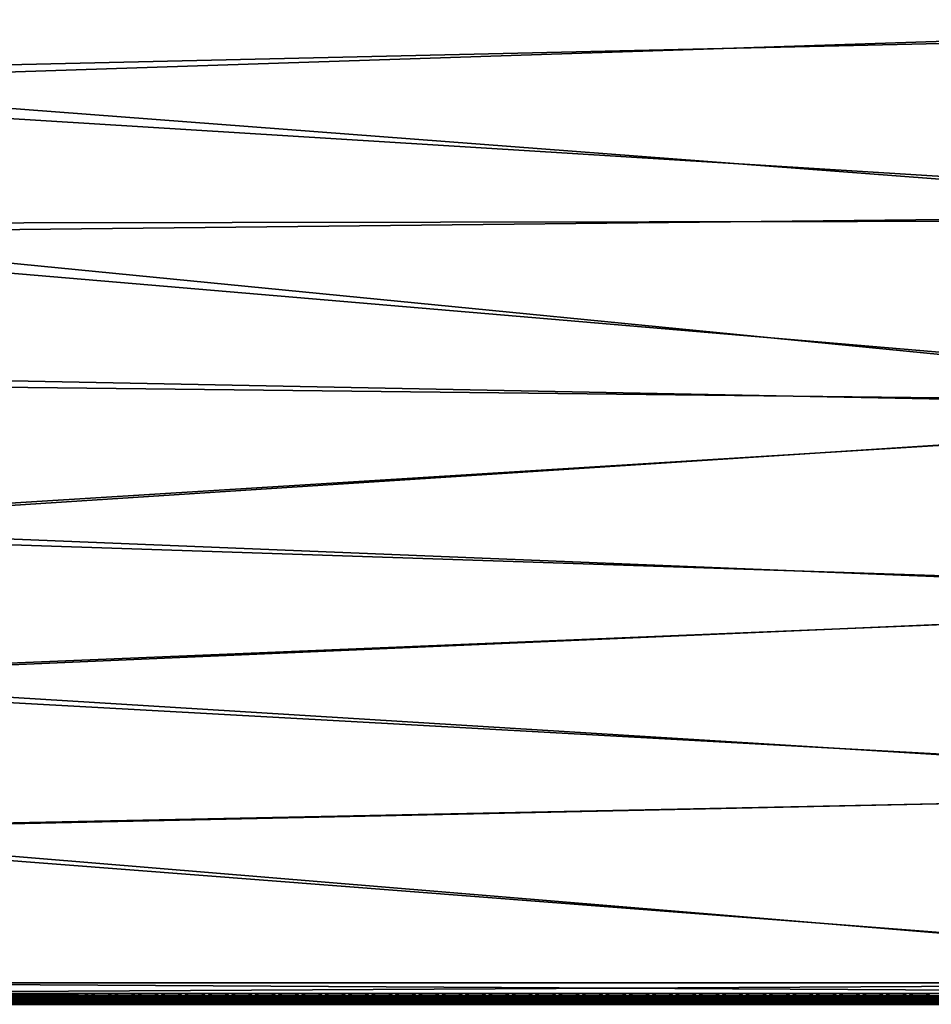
# Model space of a CAD drawing. Header units: inches. Extents: x 0 to 63.6, y -63.6 to 0.
# Tile 407 of 475: x 44.9 to 55.5, y -63.6 to -52.2. Entities that reach past the tile are written whole.
import ezdxf

# ---------------------------------------------------------------- set-up
doc = ezdxf.new("R2010")
doc.units = ezdxf.units.IN
doc.header["$LTSCALE"] = 0.03937
doc.header["$MEASUREMENT"] = 0
for name, color, linetype in [('A-FURN-3-ST', 151, 'Continuous'), ('A-FURN-3-ST-SEAM', 250, 'Continuous'), ('A-FURN-3-STITCH', 15, 'Continuous')]:
    doc.layers.add(name, color=color, linetype=linetype)

msp = doc.modelspace()

# ---------------------------------------------------------------- meshes
at = {"layer": 'A-FURN-3-ST'}
mesh = msp.add_polyface(dxfattribs=at)
corners = [(39.646, -52.844, 18), (61.874, -54.537, 18), (61.511, -52.345, 18), (39.142, -51.138, 18), (61.071, -50.168, 18), (38.564, -49.456, 18), (60.555, -48.008, 18), (37.914, -47.8, 18), (37.193, -46.174, 18), (59.961, -45.868, 18), (36.402, -44.58, 18), (59.292, -43.75, 18), (35.543, -43.023, 18), (58.549, -41.657, 18), (34.617, -41.504, 18), (60.478, -43.831, 5.5), (60.98, -45.568, 5.309), (60.3, -43.414, 5.309), (59.754, -41.743, 5.5), (59.543, -41.285, 5.309), (60.876, -45.598, 5.146), (60.197, -43.448, 5.146), (59.442, -41.323, 5.146), (59.111, -41.447, 5), (59.29, -41.38, 5.038), (59.862, -43.56, 5), (60.043, -43.499, 5.038), (60.537, -45.699, 5), (60.72, -45.644, 5.038), (61.136, -47.86, 5), (61.13, -45.943, 16.9), (60.478, -43.831, 16.9), (59.754, -41.743, 16.9), (60.83, -47.937, 17.963), (60.234, -45.787, 17.963), (59.562, -43.659, 17.963), (58.815, -41.557, 17.963), (61.087, -47.871, 17.853), (60.489, -45.712, 17.853), (60.981, -45.567, 17.185), (60.3, -43.413, 17.185), (60.196, -43.448, 17.45), (60.875, -45.598, 17.45), (60.03, -43.503, 17.678), (60.707, -45.648, 17.678), (59.814, -43.575, 17.853), (59.544, -41.285, 17.185), (59.441, -41.323, 17.45), (59.277, -41.384, 17.678), (59.064, -41.464, 17.853), (62.468, -54.451, 5), (39.066, -52.999, 5), (62.102, -52.239, 5), (38.569, -51.319, 5), (61.658, -50.041, 5), (38, -49.661, 5), (37.36, -48.029, 5), (36.649, -46.427, 5), (35.87, -44.857, 5), (35.023, -43.323, 5), (34.111, -41.826, 5), (33.135, -40.37, 5)]
mesh.append_faces([[corners[k] for k in face] for face in [(0, 1, 2), (0, 2, 3), (3, 2, 4), (3, 4, 5), (5, 4, 6), (5, 6, 7), (7, 6, 8), (8, 6, 9), (8, 9, 10), (10, 9, 11), (10, 11, 12), (12, 11, 13), (12, 13, 14), (15, 16, 17), (15, 17, 18), (18, 17, 19), (16, 20, 21, 17), (17, 21, 22, 19), (23, 24, 25), (25, 24, 26), (25, 26, 27), (27, 26, 28), (27, 28, 29), (20, 28, 26, 21), (21, 26, 24, 22), (30, 15, 31), (31, 15, 18), (31, 18, 32), (4, 33, 6), (6, 33, 34), (6, 34, 9), (9, 34, 35), (9, 35, 11), (11, 35, 36), (11, 36, 13), (37, 38, 34, 33), (39, 31, 40), (39, 40, 41, 42), (42, 41, 43, 44), (44, 43, 45, 38), (38, 45, 35, 34), (31, 32, 40), (40, 32, 46), (40, 46, 47, 41), (41, 47, 48, 43), (43, 48, 49, 45), (45, 49, 36, 35), (50, 51, 52), (52, 51, 53), (52, 53, 54), (54, 53, 55), (54, 55, 56), (54, 56, 29), (29, 56, 57), (29, 57, 27), (27, 57, 58), (27, 58, 25), (25, 58, 59), (25, 59, 60), (25, 60, 23), (23, 60, 61)]])
mesh = msp.add_polyface(dxfattribs=at)
corners = [(41.089, -63.64, 17.75), (62.539, -63.64, 17.75), (41.089, -63.606, 17.875), (62.539, -63.606, 17.875), (41.089, -63.515, 17.967), (62.539, -63.515, 17.967), (41.089, -63.39, 18), (62.539, -63.39, 18), (62.739, -63.566, 17.907), (62.72, -63.627, 17.809), (40.894, -63.592, 17.877), (40.908, -63.628, 17.809), (40.923, -63.64, 17.734), (40.764, -63.64, 17.685), (40.889, -63.566, 17.907), (40.875, -63.445, 17.973), (40.874, -63.39, 17.979), (40.489, -63.39, 5), (63.139, -63.39, 5), (40.489, -63.515, 5.033), (63.139, -63.515, 5.033), (40.489, -63.606, 5.125), (63.139, -63.606, 5.125), (40.489, -63.64, 5.25), (63.139, -63.64, 5.25), (40.755, -61.626, 17.963), (41.04, -61.611, 18), (40.63, -59.863, 17.963), (40.913, -59.837, 18), (62.491, -61.169, 18), (62.364, -58.951, 18), (40.71, -58.07, 18), (62.158, -56.74, 18), (40.431, -56.313, 18), (40.076, -54.57, 18), (61.874, -54.537, 18), (39.646, -52.844, 18), (63.389, -63.64, 16.9), (40.617, -63.64, 17.607), (40.239, -63.64, 16.9), (40.239, -63.64, 5.5), (63.389, -63.64, 5.5), (62.754, -63.389, 17.979), (62.648, -58.931, 17.963), (62.441, -56.709, 17.963), (62.155, -54.496, 17.963), (62.705, -56.68, 17.853), (62.418, -54.458, 17.853), (40.44, -61.638, 5), (63.09, -61.148, 5), (40.316, -59.889, 5), (62.962, -58.909, 5), (40.115, -58.148, 5), (62.754, -56.676, 5), (39.84, -56.417, 5), (39.49, -54.7, 5), (62.468, -54.451, 5), (39.066, -52.999, 5)]
mesh.append_faces([[corners[k] for k in face] for face in [(0, 1, 2), (2, 1, 3), (2, 3, 4), (4, 3, 5), (4, 5, 6), (6, 5, 7), (8, 5, 3), (1, 9, 3), (10, 11, 2), (2, 11, 0), (0, 11, 12), (12, 11, 13), (10, 2, 14), (14, 2, 4), (14, 4, 15), (15, 4, 6), (15, 6, 16), (17, 18, 19), (19, 18, 20), (19, 20, 21), (21, 20, 22), (21, 22, 23), (23, 22, 24), (25, 16, 26), (26, 16, 6), (27, 26, 28), (6, 7, 26), (26, 7, 29), (26, 29, 28), (28, 29, 30), (28, 30, 31), (31, 30, 32), (31, 32, 33), (33, 32, 34), (34, 32, 35), (34, 35, 36), (0, 37, 1), (12, 13, 0), (0, 13, 38), (0, 39, 37), (39, 40, 37), (37, 40, 41), (41, 40, 23), (41, 23, 24), (7, 42, 29), (43, 44, 30), (30, 44, 32), (32, 44, 45), (32, 45, 35), (46, 47, 45, 44), (30, 29, 43), (17, 48, 18), (18, 48, 49), (49, 48, 50), (49, 50, 51), (51, 50, 52), (51, 52, 53), (53, 52, 54), (53, 54, 55), (53, 55, 56), (56, 55, 57)]])
at = {"layer": 'A-FURN-3-ST-SEAM'}
mesh = msp.add_polyface(dxfattribs=at)
corners = [(55.399, -63.583, 17.85), (55.399, -63.601, 17.851), (48.249, -63.601, 17.851), (48.249, -63.583, 17.85), (41.099, -63.601, 17.851), (41.099, -63.583, 17.85), (40.925, -63.601, 17.835), (40.926, -63.583, 17.834), (41.099, -63.639, 17.905), (41.099, -63.638, 17.887), (48.249, -63.638, 17.887), (48.249, -63.639, 17.905), (55.399, -63.638, 17.887), (55.399, -63.639, 17.905), (55.399, -63.617, 17.859), (48.249, -63.617, 17.859), (41.099, -63.617, 17.859), (40.924, -63.617, 17.843), (48.249, -63.547, 17.926), (55.399, -63.54, 17.9), (48.249, -63.54, 17.9), (41.099, -63.547, 17.926), (41.099, -63.54, 17.9), (40.912, -63.547, 17.908), (41.099, -63.558, 17.939), (48.249, -63.558, 17.939), (55.399, -63.558, 17.939), (55.399, -63.547, 17.926), (41.099, -63.574, 17.947), (48.249, -63.574, 17.947), (55.399, -63.574, 17.947), (41.099, -63.634, 17.922), (48.249, -63.634, 17.922), (55.399, -63.634, 17.922), (41.099, -63.552, 17.868), (41.099, -63.543, 17.883), (48.249, -63.543, 17.883), (48.249, -63.552, 17.868), (55.399, -63.543, 17.883), (55.399, -63.552, 17.868), (40.917, -63.54, 17.883), (55.399, -63.609, 17.946), (48.249, -63.609, 17.946), (41.099, -63.609, 17.946), (55.399, -63.624, 17.936), (48.249, -63.624, 17.936), (41.099, -63.624, 17.936), (55.399, -63.566, 17.856), (48.249, -63.566, 17.856), (41.099, -63.566, 17.856), (40.925, -63.566, 17.84), (40.922, -63.552, 17.851)]
mesh.append_faces([[corners[k] for k in face] for face in [(0, 1, 2, 3), (3, 2, 4, 5), (5, 4, 6, 7), (8, 9, 10, 11), (11, 10, 12, 13), (1, 14, 15, 2), (2, 15, 16, 4), (4, 16, 17, 6), (18, 19, 20), (18, 20, 21), (21, 20, 22), (21, 22, 23), (21, 24, 25, 18), (18, 25, 26, 27), (24, 28, 29, 25), (25, 29, 30, 26), (31, 8, 11, 32), (32, 11, 13, 33), (34, 35, 36, 37), (37, 36, 38, 39), (35, 40, 22), (35, 22, 36), (36, 22, 20), (36, 20, 38), (41, 30, 29, 42), (42, 29, 28, 43), (44, 41, 42, 45), (45, 42, 43, 46), (33, 44, 45, 32), (32, 45, 46, 31), (14, 12, 10, 15), (15, 10, 9, 16), (47, 0, 3, 48), (48, 3, 5, 49), (49, 5, 7, 50), (39, 47, 48, 37), (37, 48, 49, 34), (34, 49, 50, 51)]])
mesh = msp.add_polyface(dxfattribs=at)
corners = [(62.733, -63.583, 17.832), (62.733, -63.601, 17.833), (62.55, -63.601, 17.851), (62.55, -63.583, 17.85), (55.399, -63.601, 17.851), (55.399, -63.583, 17.85), (55.399, -63.639, 17.905), (55.399, -63.638, 17.887), (62.55, -63.638, 17.887), (62.55, -63.639, 17.905), (62.74, -63.638, 17.868), (62.744, -63.639, 17.885), (62.735, -63.617, 17.841), (62.55, -63.617, 17.859), (55.399, -63.617, 17.859), (62.55, -63.54, 17.9), (62.55, -63.547, 17.926), (62.735, -63.54, 17.883), (62.748, -63.547, 17.906), (62.743, -63.54, 17.881), (55.399, -63.547, 17.926), (55.399, -63.54, 17.9), (48.249, -63.547, 17.926), (55.399, -63.558, 17.939), (62.55, -63.558, 17.939), (62.75, -63.558, 17.919), (55.399, -63.574, 17.947), (62.55, -63.574, 17.947), (62.752, -63.574, 17.927), (55.399, -63.634, 17.922), (62.55, -63.634, 17.922), (62.747, -63.634, 17.902), (55.399, -63.552, 17.868), (55.399, -63.543, 17.883), (62.55, -63.543, 17.883), (62.55, -63.552, 17.868), (62.739, -63.543, 17.864), (62.737, -63.552, 17.849), (48.249, -63.54, 17.9), (62.917, -63.54, 17.83), (62.752, -63.609, 17.926), (62.55, -63.609, 17.946), (55.399, -63.609, 17.946), (62.75, -63.624, 17.916), (62.55, -63.624, 17.936), (55.399, -63.624, 17.936), (62.734, -63.566, 17.838), (62.55, -63.566, 17.856), (55.399, -63.566, 17.856)]
mesh.append_faces([[corners[k] for k in face] for face in [(0, 1, 2, 3), (3, 2, 4, 5), (6, 7, 8, 9), (9, 8, 10, 11), (1, 12, 13, 2), (2, 13, 14, 4), (15, 16, 17), (17, 16, 18), (17, 18, 19), (16, 15, 20), (20, 15, 21), (20, 21, 22), (20, 23, 24, 16), (16, 24, 25, 18), (23, 26, 27, 24), (24, 27, 28, 25), (29, 6, 9, 30), (30, 9, 11, 31), (32, 33, 34, 35), (35, 34, 36, 37), (33, 38, 21), (33, 21, 34), (34, 21, 15), (34, 15, 17), (34, 17, 36), (36, 17, 19), (36, 19, 39), (40, 28, 27, 41), (41, 27, 26, 42), (43, 40, 41, 44), (44, 41, 42, 45), (31, 43, 44, 30), (30, 44, 45, 29), (12, 10, 8, 13), (13, 8, 7, 14), (46, 0, 3, 47), (47, 3, 5, 48), (37, 46, 47, 35), (35, 47, 48, 32)]])
at = {"layer": 'A-FURN-3-STITCH'}
mesh = msp.add_polymesh((7, 4), dxfattribs=at)
for k, corner in enumerate([(45.13, -63.539, 17.95), (45.13, -63.537, 17.951), (45.13, -63.532, 17.954), (45.13, -63.53, 17.956), (45.091, -63.543, 17.956), (45.091, -63.544, 17.961), (45.091, -63.539, 17.964), (45.091, -63.535, 17.961), (45.052, -63.546, 17.959), (45.052, -63.546, 17.964), (45.052, -63.542, 17.967), (45.052, -63.537, 17.965), (45.013, -63.547, 17.959), (45.013, -63.547, 17.965), (45.013, -63.543, 17.968), (45.013, -63.538, 17.965), (44.974, -63.546, 17.957), (44.974, -63.546, 17.963), (44.974, -63.542, 17.966), (44.974, -63.537, 17.963), (44.935, -63.543, 17.953), (44.935, -63.544, 17.958), (44.935, -63.539, 17.961), (44.935, -63.535, 17.959), (44.897, -63.539, 17.946), (44.897, -63.537, 17.948), (44.897, -63.533, 17.951), (44.897, -63.53, 17.952)]):
    mesh.set_mesh_vertex(divmod(k, 4), corner)
mesh = msp.add_polymesh((7, 4), dxfattribs=at)
for k, corner in enumerate([(45.401, -63.539, 17.95), (45.401, -63.537, 17.951), (45.401, -63.532, 17.954), (45.401, -63.53, 17.956), (45.363, -63.543, 17.956), (45.363, -63.544, 17.961), (45.363, -63.539, 17.964), (45.363, -63.535, 17.961), (45.324, -63.546, 17.959), (45.324, -63.546, 17.964), (45.324, -63.542, 17.967), (45.324, -63.537, 17.965), (45.285, -63.547, 17.959), (45.285, -63.547, 17.965), (45.285, -63.543, 17.968), (45.285, -63.538, 17.965), (45.246, -63.546, 17.957), (45.246, -63.546, 17.963), (45.246, -63.542, 17.966), (45.246, -63.537, 17.963), (45.207, -63.543, 17.953), (45.207, -63.544, 17.958), (45.207, -63.539, 17.961), (45.207, -63.535, 17.959), (45.169, -63.539, 17.946), (45.169, -63.537, 17.948), (45.169, -63.533, 17.951), (45.169, -63.53, 17.952)]):
    mesh.set_mesh_vertex(divmod(k, 4), corner)
mesh = msp.add_polymesh((7, 4), dxfattribs=at)
for k, corner in enumerate([(45.673, -63.539, 17.95), (45.673, -63.537, 17.951), (45.673, -63.532, 17.954), (45.673, -63.53, 17.956), (45.634, -63.543, 17.956), (45.634, -63.544, 17.961), (45.634, -63.539, 17.964), (45.634, -63.535, 17.961), (45.595, -63.546, 17.959), (45.595, -63.546, 17.964), (45.595, -63.542, 17.967), (45.595, -63.537, 17.965), (45.556, -63.547, 17.959), (45.556, -63.547, 17.965), (45.556, -63.543, 17.968), (45.556, -63.538, 17.965), (45.517, -63.546, 17.957), (45.517, -63.546, 17.963), (45.517, -63.542, 17.966), (45.517, -63.537, 17.963), (45.478, -63.543, 17.953), (45.478, -63.544, 17.958), (45.478, -63.539, 17.961), (45.478, -63.535, 17.959), (45.44, -63.539, 17.946), (45.44, -63.537, 17.948), (45.44, -63.533, 17.951), (45.44, -63.53, 17.952)]):
    mesh.set_mesh_vertex(divmod(k, 4), corner)
mesh = msp.add_polymesh((7, 4), dxfattribs=at)
for k, corner in enumerate([(45.944, -63.539, 17.95), (45.944, -63.537, 17.951), (45.944, -63.532, 17.954), (45.944, -63.53, 17.956), (45.906, -63.543, 17.956), (45.906, -63.544, 17.961), (45.906, -63.539, 17.964), (45.906, -63.535, 17.961), (45.867, -63.546, 17.959), (45.867, -63.546, 17.964), (45.867, -63.542, 17.967), (45.867, -63.537, 17.965), (45.828, -63.547, 17.959), (45.828, -63.547, 17.965), (45.828, -63.543, 17.968), (45.828, -63.538, 17.965), (45.789, -63.546, 17.957), (45.789, -63.546, 17.963), (45.789, -63.542, 17.966), (45.789, -63.537, 17.963), (45.75, -63.543, 17.953), (45.75, -63.544, 17.958), (45.75, -63.539, 17.961), (45.75, -63.535, 17.959), (45.712, -63.539, 17.946), (45.712, -63.537, 17.948), (45.712, -63.533, 17.951), (45.712, -63.53, 17.952)]):
    mesh.set_mesh_vertex(divmod(k, 4), corner)
mesh = msp.add_polymesh((7, 4), dxfattribs=at)
for k, corner in enumerate([(46.216, -63.539, 17.95), (46.216, -63.537, 17.951), (46.216, -63.532, 17.954), (46.216, -63.53, 17.956), (46.177, -63.543, 17.956), (46.177, -63.544, 17.961), (46.177, -63.539, 17.964), (46.177, -63.535, 17.961), (46.138, -63.546, 17.959), (46.138, -63.546, 17.964), (46.138, -63.542, 17.967), (46.138, -63.537, 17.965), (46.099, -63.547, 17.959), (46.099, -63.547, 17.965), (46.099, -63.543, 17.968), (46.099, -63.538, 17.965), (46.06, -63.546, 17.957), (46.06, -63.546, 17.963), (46.06, -63.542, 17.966), (46.06, -63.537, 17.963), (46.022, -63.543, 17.953), (46.021, -63.544, 17.958), (46.021, -63.539, 17.961), (46.021, -63.535, 17.959), (45.983, -63.539, 17.946), (45.983, -63.537, 17.948), (45.983, -63.533, 17.951), (45.983, -63.53, 17.952)]):
    mesh.set_mesh_vertex(divmod(k, 4), corner)
mesh = msp.add_polymesh((7, 4), dxfattribs=at)
for k, corner in enumerate([(46.487, -63.539, 17.95), (46.487, -63.537, 17.951), (46.487, -63.532, 17.954), (46.487, -63.53, 17.956), (46.449, -63.543, 17.956), (46.449, -63.544, 17.961), (46.449, -63.539, 17.964), (46.449, -63.535, 17.961), (46.41, -63.546, 17.959), (46.41, -63.546, 17.964), (46.41, -63.542, 17.967), (46.41, -63.537, 17.965), (46.371, -63.547, 17.959), (46.371, -63.547, 17.965), (46.371, -63.543, 17.968), (46.371, -63.538, 17.965), (46.332, -63.546, 17.957), (46.332, -63.546, 17.963), (46.332, -63.542, 17.966), (46.332, -63.537, 17.963), (46.293, -63.543, 17.953), (46.293, -63.544, 17.958), (46.293, -63.539, 17.961), (46.293, -63.535, 17.959), (46.255, -63.539, 17.946), (46.255, -63.537, 17.948), (46.255, -63.533, 17.951), (46.255, -63.53, 17.952)]):
    mesh.set_mesh_vertex(divmod(k, 4), corner)
mesh = msp.add_polymesh((7, 4), dxfattribs=at)
for k, corner in enumerate([(46.759, -63.539, 17.95), (46.759, -63.537, 17.951), (46.759, -63.532, 17.954), (46.759, -63.53, 17.956), (46.72, -63.543, 17.956), (46.72, -63.544, 17.961), (46.72, -63.539, 17.964), (46.72, -63.535, 17.961), (46.681, -63.546, 17.959), (46.681, -63.546, 17.964), (46.681, -63.542, 17.967), (46.681, -63.537, 17.965), (46.642, -63.547, 17.959), (46.642, -63.547, 17.965), (46.642, -63.543, 17.968), (46.642, -63.538, 17.965), (46.603, -63.546, 17.957), (46.603, -63.546, 17.963), (46.603, -63.542, 17.966), (46.603, -63.537, 17.963), (46.565, -63.543, 17.953), (46.564, -63.544, 17.958), (46.564, -63.539, 17.961), (46.564, -63.535, 17.959), (46.526, -63.539, 17.946), (46.526, -63.537, 17.948), (46.526, -63.533, 17.951), (46.526, -63.53, 17.952)]):
    mesh.set_mesh_vertex(divmod(k, 4), corner)
mesh = msp.add_polymesh((7, 4), dxfattribs=at)
for k, corner in enumerate([(47.03, -63.539, 17.95), (47.03, -63.537, 17.951), (47.03, -63.532, 17.954), (47.03, -63.53, 17.956), (46.992, -63.543, 17.956), (46.992, -63.544, 17.961), (46.992, -63.539, 17.964), (46.992, -63.535, 17.961), (46.953, -63.546, 17.959), (46.953, -63.546, 17.964), (46.953, -63.542, 17.967), (46.953, -63.537, 17.965), (46.914, -63.547, 17.959), (46.914, -63.547, 17.965), (46.914, -63.543, 17.968), (46.914, -63.538, 17.965), (46.875, -63.546, 17.957), (46.875, -63.546, 17.963), (46.875, -63.542, 17.966), (46.875, -63.537, 17.963), (46.836, -63.543, 17.953), (46.836, -63.544, 17.958), (46.836, -63.539, 17.961), (46.836, -63.535, 17.959), (46.798, -63.539, 17.946), (46.798, -63.537, 17.948), (46.798, -63.533, 17.951), (46.798, -63.53, 17.952)]):
    mesh.set_mesh_vertex(divmod(k, 4), corner)
mesh = msp.add_polymesh((7, 4), dxfattribs=at)
for k, corner in enumerate([(47.302, -63.539, 17.95), (47.302, -63.537, 17.951), (47.302, -63.532, 17.954), (47.302, -63.53, 17.956), (47.263, -63.543, 17.956), (47.263, -63.544, 17.961), (47.263, -63.539, 17.964), (47.263, -63.535, 17.961), (47.225, -63.546, 17.959), (47.224, -63.546, 17.964), (47.224, -63.542, 17.967), (47.224, -63.537, 17.965), (47.185, -63.547, 17.959), (47.185, -63.547, 17.965), (47.185, -63.543, 17.968), (47.185, -63.538, 17.965), (47.146, -63.546, 17.957), (47.146, -63.546, 17.963), (47.146, -63.542, 17.966), (47.146, -63.537, 17.963), (47.108, -63.543, 17.953), (47.108, -63.544, 17.958), (47.107, -63.539, 17.961), (47.108, -63.535, 17.959), (47.069, -63.539, 17.946), (47.069, -63.537, 17.948), (47.069, -63.533, 17.951), (47.069, -63.53, 17.952)]):
    mesh.set_mesh_vertex(divmod(k, 4), corner)
mesh = msp.add_polymesh((7, 4), dxfattribs=at)
for k, corner in enumerate([(47.573, -63.539, 17.95), (47.573, -63.537, 17.951), (47.573, -63.532, 17.954), (47.573, -63.53, 17.956), (47.535, -63.543, 17.956), (47.535, -63.544, 17.961), (47.535, -63.539, 17.964), (47.535, -63.535, 17.961), (47.496, -63.546, 17.959), (47.496, -63.546, 17.964), (47.496, -63.542, 17.967), (47.496, -63.537, 17.965), (47.457, -63.547, 17.959), (47.457, -63.547, 17.965), (47.457, -63.543, 17.968), (47.457, -63.538, 17.965), (47.418, -63.546, 17.957), (47.418, -63.546, 17.963), (47.418, -63.542, 17.966), (47.418, -63.537, 17.963), (47.379, -63.543, 17.953), (47.379, -63.544, 17.958), (47.379, -63.539, 17.961), (47.379, -63.535, 17.959), (47.341, -63.539, 17.946), (47.341, -63.537, 17.948), (47.341, -63.533, 17.951), (47.341, -63.53, 17.952)]):
    mesh.set_mesh_vertex(divmod(k, 4), corner)
mesh = msp.add_polymesh((7, 4), dxfattribs=at)
for k, corner in enumerate([(47.845, -63.539, 17.95), (47.845, -63.537, 17.951), (47.845, -63.532, 17.954), (47.845, -63.53, 17.956), (47.806, -63.543, 17.956), (47.806, -63.544, 17.961), (47.806, -63.539, 17.964), (47.806, -63.535, 17.961), (47.768, -63.546, 17.959), (47.768, -63.546, 17.964), (47.767, -63.542, 17.967), (47.767, -63.537, 17.965), (47.729, -63.547, 17.959), (47.728, -63.547, 17.965), (47.728, -63.543, 17.968), (47.728, -63.538, 17.965), (47.689, -63.546, 17.957), (47.689, -63.546, 17.963), (47.689, -63.542, 17.966), (47.689, -63.537, 17.963), (47.651, -63.543, 17.953), (47.651, -63.544, 17.958), (47.651, -63.539, 17.961), (47.651, -63.535, 17.959), (47.612, -63.539, 17.946), (47.612, -63.537, 17.948), (47.612, -63.533, 17.951), (47.612, -63.53, 17.952)]):
    mesh.set_mesh_vertex(divmod(k, 4), corner)
mesh = msp.add_polymesh((7, 4), dxfattribs=at)
for k, corner in enumerate([(48.116, -63.539, 17.95), (48.116, -63.537, 17.951), (48.116, -63.532, 17.954), (48.116, -63.53, 17.956), (48.078, -63.543, 17.956), (48.078, -63.544, 17.961), (48.078, -63.539, 17.964), (48.078, -63.535, 17.961), (48.039, -63.546, 17.959), (48.039, -63.546, 17.964), (48.039, -63.542, 17.967), (48.039, -63.537, 17.965), (48, -63.547, 17.959), (48, -63.547, 17.965), (48, -63.543, 17.968), (48, -63.538, 17.965), (47.961, -63.546, 17.957), (47.961, -63.546, 17.963), (47.961, -63.542, 17.966), (47.961, -63.537, 17.963), (47.922, -63.543, 17.953), (47.922, -63.544, 17.958), (47.922, -63.539, 17.961), (47.922, -63.535, 17.959), (47.884, -63.539, 17.946), (47.884, -63.537, 17.948), (47.884, -63.533, 17.951), (47.884, -63.53, 17.952)]):
    mesh.set_mesh_vertex(divmod(k, 4), corner)
mesh = msp.add_polymesh((7, 4), dxfattribs=at)
for k, corner in enumerate([(48.388, -63.539, 17.95), (48.388, -63.537, 17.951), (48.388, -63.532, 17.954), (48.388, -63.53, 17.956), (48.35, -63.543, 17.956), (48.349, -63.544, 17.961), (48.349, -63.539, 17.964), (48.349, -63.535, 17.961), (48.311, -63.546, 17.959), (48.311, -63.546, 17.964), (48.311, -63.542, 17.967), (48.311, -63.537, 17.965), (48.272, -63.547, 17.959), (48.271, -63.547, 17.965), (48.271, -63.543, 17.968), (48.271, -63.538, 17.965), (48.233, -63.546, 17.957), (48.232, -63.546, 17.963), (48.232, -63.542, 17.966), (48.232, -63.537, 17.963), (48.194, -63.543, 17.953), (48.194, -63.544, 17.958), (48.194, -63.539, 17.961), (48.194, -63.535, 17.959), (48.156, -63.539, 17.946), (48.155, -63.537, 17.948), (48.155, -63.533, 17.951), (48.155, -63.53, 17.952)]):
    mesh.set_mesh_vertex(divmod(k, 4), corner)
mesh = msp.add_polymesh((7, 4), dxfattribs=at)
for k, corner in enumerate([(48.66, -63.539, 17.95), (48.659, -63.537, 17.951), (48.659, -63.532, 17.954), (48.659, -63.53, 17.956), (48.621, -63.543, 17.956), (48.621, -63.544, 17.961), (48.621, -63.539, 17.964), (48.621, -63.535, 17.961), (48.582, -63.546, 17.959), (48.582, -63.546, 17.964), (48.582, -63.542, 17.967), (48.582, -63.537, 17.965), (48.543, -63.547, 17.959), (48.543, -63.547, 17.965), (48.543, -63.543, 17.968), (48.543, -63.538, 17.965), (48.504, -63.546, 17.957), (48.504, -63.546, 17.963), (48.504, -63.542, 17.966), (48.504, -63.537, 17.963), (48.465, -63.543, 17.953), (48.465, -63.544, 17.958), (48.465, -63.539, 17.961), (48.465, -63.535, 17.959), (48.427, -63.539, 17.946), (48.427, -63.537, 17.948), (48.427, -63.533, 17.951), (48.427, -63.53, 17.952)]):
    mesh.set_mesh_vertex(divmod(k, 4), corner)
mesh = msp.add_polymesh((7, 4), dxfattribs=at)
for k, corner in enumerate([(48.931, -63.539, 17.95), (48.931, -63.537, 17.951), (48.931, -63.532, 17.954), (48.931, -63.53, 17.956), (48.893, -63.543, 17.956), (48.893, -63.544, 17.961), (48.892, -63.539, 17.964), (48.892, -63.535, 17.961), (48.854, -63.546, 17.959), (48.854, -63.546, 17.964), (48.854, -63.542, 17.967), (48.854, -63.537, 17.965), (48.815, -63.547, 17.959), (48.815, -63.547, 17.965), (48.814, -63.543, 17.968), (48.815, -63.538, 17.965), (48.776, -63.546, 17.957), (48.775, -63.546, 17.963), (48.775, -63.542, 17.966), (48.775, -63.537, 17.963), (48.737, -63.543, 17.953), (48.737, -63.544, 17.958), (48.737, -63.539, 17.961), (48.737, -63.535, 17.959), (48.699, -63.539, 17.946), (48.699, -63.537, 17.948), (48.698, -63.533, 17.951), (48.698, -63.53, 17.952)]):
    mesh.set_mesh_vertex(divmod(k, 4), corner)
mesh = msp.add_polymesh((7, 4), dxfattribs=at)
for k, corner in enumerate([(49.203, -63.539, 17.95), (49.203, -63.537, 17.951), (49.203, -63.532, 17.954), (49.202, -63.53, 17.956), (49.164, -63.543, 17.956), (49.164, -63.544, 17.961), (49.164, -63.539, 17.964), (49.164, -63.535, 17.961), (49.125, -63.546, 17.959), (49.125, -63.546, 17.964), (49.125, -63.542, 17.967), (49.125, -63.537, 17.965), (49.086, -63.547, 17.959), (49.086, -63.547, 17.965), (49.086, -63.543, 17.968), (49.086, -63.538, 17.965), (49.047, -63.546, 17.957), (49.047, -63.546, 17.963), (49.047, -63.542, 17.966), (49.047, -63.537, 17.963), (49.008, -63.543, 17.953), (49.008, -63.544, 17.958), (49.008, -63.539, 17.961), (49.008, -63.535, 17.959), (48.97, -63.539, 17.946), (48.97, -63.537, 17.948), (48.97, -63.533, 17.951), (48.97, -63.53, 17.952)]):
    mesh.set_mesh_vertex(divmod(k, 4), corner)
mesh = msp.add_polymesh((7, 4), dxfattribs=at)
for k, corner in enumerate([(49.474, -63.539, 17.95), (49.474, -63.537, 17.951), (49.474, -63.532, 17.954), (49.474, -63.53, 17.956), (49.436, -63.543, 17.956), (49.436, -63.544, 17.961), (49.436, -63.539, 17.964), (49.436, -63.535, 17.961), (49.397, -63.546, 17.959), (49.397, -63.546, 17.964), (49.397, -63.542, 17.967), (49.397, -63.537, 17.965), (49.358, -63.547, 17.959), (49.358, -63.547, 17.965), (49.358, -63.543, 17.968), (49.358, -63.538, 17.965), (49.319, -63.546, 17.957), (49.319, -63.546, 17.963), (49.318, -63.542, 17.966), (49.319, -63.537, 17.963), (49.28, -63.543, 17.953), (49.28, -63.544, 17.958), (49.28, -63.539, 17.961), (49.28, -63.535, 17.959), (49.242, -63.539, 17.946), (49.242, -63.537, 17.948), (49.242, -63.533, 17.951), (49.242, -63.53, 17.952)]):
    mesh.set_mesh_vertex(divmod(k, 4), corner)
mesh = msp.add_polymesh((7, 4), dxfattribs=at)
for k, corner in enumerate([(49.746, -63.539, 17.95), (49.746, -63.537, 17.951), (49.746, -63.532, 17.954), (49.746, -63.53, 17.956), (49.707, -63.543, 17.956), (49.707, -63.544, 17.961), (49.707, -63.539, 17.964), (49.707, -63.535, 17.961), (49.668, -63.546, 17.959), (49.668, -63.546, 17.964), (49.668, -63.542, 17.967), (49.668, -63.537, 17.965), (49.629, -63.547, 17.959), (49.629, -63.547, 17.965), (49.629, -63.543, 17.968), (49.629, -63.538, 17.965), (49.59, -63.546, 17.957), (49.59, -63.546, 17.963), (49.59, -63.542, 17.966), (49.59, -63.537, 17.963), (49.551, -63.543, 17.953), (49.551, -63.544, 17.958), (49.551, -63.539, 17.961), (49.551, -63.535, 17.959), (49.513, -63.539, 17.946), (49.513, -63.537, 17.948), (49.513, -63.533, 17.951), (49.513, -63.53, 17.952)]):
    mesh.set_mesh_vertex(divmod(k, 4), corner)
mesh = msp.add_polymesh((7, 4), dxfattribs=at)
for k, corner in enumerate([(50.017, -63.539, 17.95), (50.017, -63.537, 17.951), (50.017, -63.532, 17.954), (50.017, -63.53, 17.956), (49.979, -63.543, 17.956), (49.979, -63.544, 17.961), (49.979, -63.539, 17.964), (49.979, -63.535, 17.961), (49.94, -63.546, 17.959), (49.94, -63.546, 17.964), (49.94, -63.542, 17.967), (49.94, -63.537, 17.965), (49.901, -63.547, 17.959), (49.901, -63.547, 17.965), (49.901, -63.543, 17.968), (49.901, -63.538, 17.965), (49.862, -63.546, 17.957), (49.862, -63.546, 17.963), (49.862, -63.542, 17.966), (49.862, -63.537, 17.963), (49.823, -63.543, 17.953), (49.823, -63.544, 17.958), (49.823, -63.539, 17.961), (49.823, -63.535, 17.959), (49.785, -63.539, 17.946), (49.785, -63.537, 17.948), (49.785, -63.533, 17.951), (49.785, -63.53, 17.952)]):
    mesh.set_mesh_vertex(divmod(k, 4), corner)
mesh = msp.add_polymesh((7, 4), dxfattribs=at)
for k, corner in enumerate([(50.289, -63.539, 17.95), (50.289, -63.537, 17.951), (50.289, -63.532, 17.954), (50.289, -63.53, 17.956), (50.25, -63.543, 17.956), (50.25, -63.544, 17.961), (50.25, -63.539, 17.964), (50.25, -63.535, 17.961), (50.211, -63.546, 17.959), (50.211, -63.546, 17.964), (50.211, -63.542, 17.967), (50.211, -63.537, 17.965), (50.172, -63.547, 17.959), (50.172, -63.547, 17.965), (50.172, -63.543, 17.968), (50.172, -63.538, 17.965), (50.133, -63.546, 17.957), (50.133, -63.546, 17.963), (50.133, -63.542, 17.966), (50.133, -63.537, 17.963), (50.094, -63.543, 17.953), (50.094, -63.544, 17.958), (50.094, -63.539, 17.961), (50.094, -63.535, 17.959), (50.056, -63.539, 17.946), (50.056, -63.537, 17.948), (50.056, -63.533, 17.951), (50.056, -63.53, 17.952)]):
    mesh.set_mesh_vertex(divmod(k, 4), corner)
mesh = msp.add_polymesh((7, 4), dxfattribs=at)
for k, corner in enumerate([(50.56, -63.539, 17.95), (50.56, -63.537, 17.951), (50.56, -63.532, 17.954), (50.56, -63.53, 17.956), (50.522, -63.543, 17.956), (50.522, -63.544, 17.961), (50.522, -63.539, 17.964), (50.522, -63.535, 17.961), (50.483, -63.546, 17.959), (50.483, -63.546, 17.964), (50.483, -63.542, 17.967), (50.483, -63.537, 17.965), (50.444, -63.547, 17.959), (50.444, -63.547, 17.965), (50.444, -63.543, 17.968), (50.444, -63.538, 17.965), (50.405, -63.546, 17.957), (50.405, -63.546, 17.963), (50.405, -63.542, 17.966), (50.405, -63.537, 17.963), (50.366, -63.543, 17.953), (50.366, -63.544, 17.958), (50.366, -63.539, 17.961), (50.366, -63.535, 17.959), (50.328, -63.539, 17.946), (50.328, -63.537, 17.948), (50.328, -63.533, 17.951), (50.328, -63.53, 17.952)]):
    mesh.set_mesh_vertex(divmod(k, 4), corner)
mesh = msp.add_polymesh((7, 4), dxfattribs=at)
for k, corner in enumerate([(50.832, -63.539, 17.95), (50.832, -63.537, 17.951), (50.832, -63.532, 17.954), (50.832, -63.53, 17.956), (50.793, -63.543, 17.956), (50.793, -63.544, 17.961), (50.793, -63.539, 17.964), (50.793, -63.535, 17.961), (50.754, -63.546, 17.959), (50.754, -63.546, 17.964), (50.754, -63.542, 17.967), (50.754, -63.537, 17.965), (50.715, -63.547, 17.959), (50.715, -63.547, 17.965), (50.715, -63.543, 17.968), (50.715, -63.538, 17.965), (50.676, -63.546, 17.957), (50.676, -63.546, 17.963), (50.676, -63.542, 17.966), (50.676, -63.537, 17.963), (50.638, -63.543, 17.953), (50.637, -63.544, 17.958), (50.637, -63.539, 17.961), (50.637, -63.535, 17.959), (50.599, -63.539, 17.946), (50.599, -63.537, 17.948), (50.599, -63.533, 17.951), (50.599, -63.53, 17.952)]):
    mesh.set_mesh_vertex(divmod(k, 4), corner)
mesh = msp.add_polymesh((7, 4), dxfattribs=at)
for k, corner in enumerate([(51.103, -63.539, 17.95), (51.103, -63.537, 17.951), (51.103, -63.532, 17.954), (51.103, -63.53, 17.956), (51.065, -63.543, 17.956), (51.065, -63.544, 17.961), (51.065, -63.539, 17.964), (51.065, -63.535, 17.961), (51.026, -63.546, 17.959), (51.026, -63.546, 17.964), (51.026, -63.542, 17.967), (51.026, -63.537, 17.965), (50.987, -63.547, 17.959), (50.987, -63.547, 17.965), (50.987, -63.543, 17.968), (50.987, -63.538, 17.965), (50.948, -63.546, 17.957), (50.948, -63.546, 17.963), (50.948, -63.542, 17.966), (50.948, -63.537, 17.963), (50.909, -63.543, 17.953), (50.909, -63.544, 17.958), (50.909, -63.539, 17.961), (50.909, -63.535, 17.959), (50.871, -63.539, 17.946), (50.871, -63.537, 17.948), (50.871, -63.533, 17.951), (50.871, -63.53, 17.952)]):
    mesh.set_mesh_vertex(divmod(k, 4), corner)
mesh = msp.add_polymesh((7, 4), dxfattribs=at)
for k, corner in enumerate([(51.375, -63.539, 17.95), (51.375, -63.537, 17.951), (51.375, -63.532, 17.954), (51.375, -63.53, 17.956), (51.336, -63.543, 17.956), (51.336, -63.544, 17.961), (51.336, -63.539, 17.964), (51.336, -63.535, 17.961), (51.297, -63.546, 17.959), (51.297, -63.546, 17.964), (51.297, -63.542, 17.967), (51.297, -63.537, 17.965), (51.258, -63.547, 17.959), (51.258, -63.547, 17.965), (51.258, -63.543, 17.968), (51.258, -63.538, 17.965), (51.219, -63.546, 17.957), (51.219, -63.546, 17.963), (51.219, -63.542, 17.966), (51.219, -63.537, 17.963), (51.181, -63.543, 17.953), (51.18, -63.544, 17.958), (51.18, -63.539, 17.961), (51.18, -63.535, 17.959), (51.142, -63.539, 17.946), (51.142, -63.537, 17.948), (51.142, -63.533, 17.951), (51.142, -63.53, 17.952)]):
    mesh.set_mesh_vertex(divmod(k, 4), corner)
mesh = msp.add_polymesh((7, 4), dxfattribs=at)
for k, corner in enumerate([(51.646, -63.539, 17.95), (51.646, -63.537, 17.951), (51.646, -63.532, 17.954), (51.646, -63.53, 17.956), (51.608, -63.543, 17.956), (51.608, -63.544, 17.961), (51.608, -63.539, 17.964), (51.608, -63.535, 17.961), (51.569, -63.546, 17.959), (51.569, -63.546, 17.964), (51.569, -63.542, 17.967), (51.569, -63.537, 17.965), (51.53, -63.547, 17.959), (51.53, -63.547, 17.965), (51.53, -63.543, 17.968), (51.53, -63.538, 17.965), (51.491, -63.546, 17.957), (51.491, -63.546, 17.963), (51.491, -63.542, 17.966), (51.491, -63.537, 17.963), (51.452, -63.543, 17.953), (51.452, -63.544, 17.958), (51.452, -63.539, 17.961), (51.452, -63.535, 17.959), (51.414, -63.539, 17.946), (51.414, -63.537, 17.948), (51.414, -63.533, 17.951), (51.414, -63.53, 17.952)]):
    mesh.set_mesh_vertex(divmod(k, 4), corner)
mesh = msp.add_polymesh((7, 4), dxfattribs=at)
for k, corner in enumerate([(51.918, -63.539, 17.95), (51.918, -63.537, 17.951), (51.918, -63.532, 17.954), (51.918, -63.53, 17.956), (51.879, -63.543, 17.956), (51.879, -63.544, 17.961), (51.879, -63.539, 17.964), (51.879, -63.535, 17.961), (51.841, -63.546, 17.959), (51.84, -63.546, 17.964), (51.84, -63.542, 17.967), (51.84, -63.537, 17.965), (51.801, -63.547, 17.959), (51.801, -63.547, 17.965), (51.801, -63.543, 17.968), (51.801, -63.538, 17.965), (51.762, -63.546, 17.957), (51.762, -63.546, 17.963), (51.762, -63.542, 17.966), (51.762, -63.537, 17.963), (51.724, -63.543, 17.953), (51.724, -63.544, 17.958), (51.724, -63.539, 17.961), (51.724, -63.535, 17.959), (51.685, -63.539, 17.946), (51.685, -63.537, 17.948), (51.685, -63.533, 17.951), (51.685, -63.53, 17.952)]):
    mesh.set_mesh_vertex(divmod(k, 4), corner)
mesh = msp.add_polymesh((7, 4), dxfattribs=at)
for k, corner in enumerate([(52.189, -63.539, 17.95), (52.189, -63.537, 17.951), (52.189, -63.532, 17.954), (52.189, -63.53, 17.956), (52.151, -63.543, 17.956), (52.151, -63.544, 17.961), (52.151, -63.539, 17.964), (52.151, -63.535, 17.961), (52.112, -63.546, 17.959), (52.112, -63.546, 17.964), (52.112, -63.542, 17.967), (52.112, -63.537, 17.965), (52.073, -63.547, 17.959), (52.073, -63.547, 17.965), (52.073, -63.543, 17.968), (52.073, -63.538, 17.965), (52.034, -63.546, 17.957), (52.034, -63.546, 17.963), (52.034, -63.542, 17.966), (52.034, -63.537, 17.963), (51.995, -63.543, 17.953), (51.995, -63.544, 17.958), (51.995, -63.539, 17.961), (51.995, -63.535, 17.959), (51.957, -63.539, 17.946), (51.957, -63.537, 17.948), (51.957, -63.533, 17.951), (51.957, -63.53, 17.952)]):
    mesh.set_mesh_vertex(divmod(k, 4), corner)
mesh = msp.add_polymesh((7, 4), dxfattribs=at)
for k, corner in enumerate([(52.461, -63.539, 17.95), (52.461, -63.537, 17.951), (52.461, -63.532, 17.954), (52.461, -63.53, 17.956), (52.422, -63.543, 17.956), (52.422, -63.544, 17.961), (52.422, -63.539, 17.964), (52.422, -63.535, 17.961), (52.384, -63.546, 17.959), (52.384, -63.546, 17.964), (52.383, -63.542, 17.967), (52.383, -63.537, 17.965), (52.345, -63.547, 17.959), (52.344, -63.547, 17.965), (52.344, -63.543, 17.968), (52.344, -63.538, 17.965), (52.305, -63.546, 17.957), (52.305, -63.546, 17.963), (52.305, -63.542, 17.966), (52.305, -63.537, 17.963), (52.267, -63.543, 17.953), (52.267, -63.544, 17.958), (52.267, -63.539, 17.961), (52.267, -63.535, 17.959), (52.228, -63.539, 17.946), (52.228, -63.537, 17.948), (52.228, -63.533, 17.951), (52.228, -63.53, 17.952)]):
    mesh.set_mesh_vertex(divmod(k, 4), corner)
mesh = msp.add_polymesh((7, 4), dxfattribs=at)
for k, corner in enumerate([(52.732, -63.539, 17.95), (52.732, -63.537, 17.951), (52.732, -63.532, 17.954), (52.732, -63.53, 17.956), (52.694, -63.543, 17.956), (52.694, -63.544, 17.961), (52.694, -63.539, 17.964), (52.694, -63.535, 17.961), (52.655, -63.546, 17.959), (52.655, -63.546, 17.964), (52.655, -63.542, 17.967), (52.655, -63.537, 17.965), (52.616, -63.547, 17.959), (52.616, -63.547, 17.965), (52.616, -63.543, 17.968), (52.616, -63.538, 17.965), (52.577, -63.546, 17.957), (52.577, -63.546, 17.963), (52.577, -63.542, 17.966), (52.577, -63.537, 17.963), (52.538, -63.543, 17.953), (52.538, -63.544, 17.958), (52.538, -63.539, 17.961), (52.538, -63.535, 17.959), (52.5, -63.539, 17.946), (52.5, -63.537, 17.948), (52.5, -63.533, 17.951), (52.5, -63.53, 17.952)]):
    mesh.set_mesh_vertex(divmod(k, 4), corner)
mesh = msp.add_polymesh((7, 4), dxfattribs=at)
for k, corner in enumerate([(53.004, -63.539, 17.95), (53.004, -63.537, 17.951), (53.004, -63.532, 17.954), (53.004, -63.53, 17.956), (52.966, -63.543, 17.956), (52.965, -63.544, 17.961), (52.965, -63.539, 17.964), (52.965, -63.535, 17.961), (52.927, -63.546, 17.959), (52.927, -63.546, 17.964), (52.927, -63.542, 17.967), (52.927, -63.537, 17.965), (52.888, -63.547, 17.959), (52.887, -63.547, 17.965), (52.887, -63.543, 17.968), (52.887, -63.538, 17.965), (52.849, -63.546, 17.957), (52.848, -63.546, 17.963), (52.848, -63.542, 17.966), (52.848, -63.537, 17.963), (52.81, -63.543, 17.953), (52.81, -63.544, 17.958), (52.81, -63.539, 17.961), (52.81, -63.535, 17.959), (52.772, -63.539, 17.946), (52.771, -63.537, 17.948), (52.771, -63.533, 17.951), (52.771, -63.53, 17.952)]):
    mesh.set_mesh_vertex(divmod(k, 4), corner)
mesh = msp.add_polymesh((7, 4), dxfattribs=at)
for k, corner in enumerate([(53.276, -63.539, 17.95), (53.275, -63.537, 17.951), (53.275, -63.532, 17.954), (53.275, -63.53, 17.956), (53.237, -63.543, 17.956), (53.237, -63.544, 17.961), (53.237, -63.539, 17.964), (53.237, -63.535, 17.961), (53.198, -63.546, 17.959), (53.198, -63.546, 17.964), (53.198, -63.542, 17.967), (53.198, -63.537, 17.965), (53.159, -63.547, 17.959), (53.159, -63.547, 17.965), (53.159, -63.543, 17.968), (53.159, -63.538, 17.965), (53.12, -63.546, 17.957), (53.12, -63.546, 17.963), (53.12, -63.542, 17.966), (53.12, -63.537, 17.963), (53.081, -63.543, 17.953), (53.081, -63.544, 17.958), (53.081, -63.539, 17.961), (53.081, -63.535, 17.959), (53.043, -63.539, 17.946), (53.043, -63.537, 17.948), (53.043, -63.533, 17.951), (53.043, -63.53, 17.952)]):
    mesh.set_mesh_vertex(divmod(k, 4), corner)
mesh = msp.add_polymesh((7, 4), dxfattribs=at)
for k, corner in enumerate([(53.547, -63.539, 17.95), (53.547, -63.537, 17.951), (53.547, -63.532, 17.954), (53.547, -63.53, 17.956), (53.509, -63.543, 17.956), (53.509, -63.544, 17.961), (53.508, -63.539, 17.964), (53.509, -63.535, 17.961), (53.47, -63.546, 17.959), (53.47, -63.546, 17.964), (53.47, -63.542, 17.967), (53.47, -63.537, 17.965), (53.431, -63.547, 17.959), (53.431, -63.547, 17.965), (53.43, -63.543, 17.968), (53.431, -63.538, 17.965), (53.392, -63.546, 17.957), (53.391, -63.546, 17.963), (53.391, -63.542, 17.966), (53.391, -63.537, 17.963), (53.353, -63.543, 17.953), (53.353, -63.544, 17.958), (53.353, -63.539, 17.961), (53.353, -63.535, 17.959), (53.315, -63.539, 17.946), (53.315, -63.537, 17.948), (53.315, -63.533, 17.951), (53.314, -63.53, 17.952)]):
    mesh.set_mesh_vertex(divmod(k, 4), corner)
mesh = msp.add_polymesh((7, 4), dxfattribs=at)
for k, corner in enumerate([(53.819, -63.539, 17.95), (53.819, -63.537, 17.951), (53.819, -63.532, 17.954), (53.818, -63.53, 17.956), (53.78, -63.543, 17.956), (53.78, -63.544, 17.961), (53.78, -63.539, 17.964), (53.78, -63.535, 17.961), (53.741, -63.546, 17.959), (53.741, -63.546, 17.964), (53.741, -63.542, 17.967), (53.741, -63.537, 17.965), (53.702, -63.547, 17.959), (53.702, -63.547, 17.965), (53.702, -63.543, 17.968), (53.702, -63.538, 17.965), (53.663, -63.546, 17.957), (53.663, -63.546, 17.963), (53.663, -63.542, 17.966), (53.663, -63.537, 17.963), (53.624, -63.543, 17.953), (53.624, -63.544, 17.958), (53.624, -63.539, 17.961), (53.624, -63.535, 17.959), (53.586, -63.539, 17.946), (53.586, -63.537, 17.948), (53.586, -63.533, 17.951), (53.586, -63.53, 17.952)]):
    mesh.set_mesh_vertex(divmod(k, 4), corner)
mesh = msp.add_polymesh((7, 4), dxfattribs=at)
for k, corner in enumerate([(54.09, -63.539, 17.95), (54.09, -63.537, 17.951), (54.09, -63.532, 17.954), (54.09, -63.53, 17.956), (54.052, -63.543, 17.956), (54.052, -63.544, 17.961), (54.052, -63.539, 17.964), (54.052, -63.535, 17.961), (54.013, -63.546, 17.959), (54.013, -63.546, 17.964), (54.013, -63.542, 17.967), (54.013, -63.537, 17.965), (53.974, -63.547, 17.959), (53.974, -63.547, 17.965), (53.974, -63.543, 17.968), (53.974, -63.538, 17.965), (53.935, -63.546, 17.957), (53.935, -63.546, 17.963), (53.935, -63.542, 17.966), (53.935, -63.537, 17.963), (53.896, -63.543, 17.953), (53.896, -63.544, 17.958), (53.896, -63.539, 17.961), (53.896, -63.535, 17.959), (53.858, -63.539, 17.946), (53.858, -63.537, 17.948), (53.858, -63.533, 17.951), (53.858, -63.53, 17.952)]):
    mesh.set_mesh_vertex(divmod(k, 4), corner)
mesh = msp.add_polymesh((7, 4), dxfattribs=at)
for k, corner in enumerate([(54.362, -63.539, 17.95), (54.362, -63.537, 17.951), (54.362, -63.532, 17.954), (54.362, -63.53, 17.956), (54.323, -63.543, 17.956), (54.323, -63.544, 17.961), (54.323, -63.539, 17.964), (54.323, -63.535, 17.961), (54.284, -63.546, 17.959), (54.284, -63.546, 17.964), (54.284, -63.542, 17.967), (54.284, -63.537, 17.965), (54.245, -63.547, 17.959), (54.245, -63.547, 17.965), (54.245, -63.543, 17.968), (54.245, -63.538, 17.965), (54.206, -63.546, 17.957), (54.206, -63.546, 17.963), (54.206, -63.542, 17.966), (54.206, -63.537, 17.963), (54.167, -63.543, 17.953), (54.167, -63.544, 17.958), (54.167, -63.539, 17.961), (54.167, -63.535, 17.959), (54.129, -63.539, 17.946), (54.129, -63.537, 17.948), (54.129, -63.533, 17.951), (54.129, -63.53, 17.952)]):
    mesh.set_mesh_vertex(divmod(k, 4), corner)
mesh = msp.add_polymesh((7, 4), dxfattribs=at)
for k, corner in enumerate([(54.633, -63.539, 17.95), (54.633, -63.537, 17.951), (54.633, -63.532, 17.954), (54.633, -63.53, 17.956), (54.595, -63.543, 17.956), (54.595, -63.544, 17.961), (54.595, -63.539, 17.964), (54.595, -63.535, 17.961), (54.556, -63.546, 17.959), (54.556, -63.546, 17.964), (54.556, -63.542, 17.967), (54.556, -63.537, 17.965), (54.517, -63.547, 17.959), (54.517, -63.547, 17.965), (54.517, -63.543, 17.968), (54.517, -63.538, 17.965), (54.478, -63.546, 17.957), (54.478, -63.546, 17.963), (54.478, -63.542, 17.966), (54.478, -63.537, 17.963), (54.439, -63.543, 17.953), (54.439, -63.544, 17.958), (54.439, -63.539, 17.961), (54.439, -63.535, 17.959), (54.401, -63.539, 17.946), (54.401, -63.537, 17.948), (54.401, -63.533, 17.951), (54.401, -63.53, 17.952)]):
    mesh.set_mesh_vertex(divmod(k, 4), corner)
mesh = msp.add_polymesh((7, 4), dxfattribs=at)
for k, corner in enumerate([(54.905, -63.539, 17.95), (54.905, -63.537, 17.951), (54.905, -63.532, 17.954), (54.905, -63.53, 17.956), (54.866, -63.543, 17.956), (54.866, -63.544, 17.961), (54.866, -63.539, 17.964), (54.866, -63.535, 17.961), (54.827, -63.546, 17.959), (54.827, -63.546, 17.964), (54.827, -63.542, 17.967), (54.827, -63.537, 17.965), (54.788, -63.547, 17.959), (54.788, -63.547, 17.965), (54.788, -63.543, 17.968), (54.788, -63.538, 17.965), (54.749, -63.546, 17.957), (54.749, -63.546, 17.963), (54.749, -63.542, 17.966), (54.749, -63.537, 17.963), (54.71, -63.543, 17.953), (54.71, -63.544, 17.958), (54.71, -63.539, 17.961), (54.71, -63.535, 17.959), (54.672, -63.539, 17.946), (54.672, -63.537, 17.948), (54.672, -63.533, 17.951), (54.672, -63.53, 17.952)]):
    mesh.set_mesh_vertex(divmod(k, 4), corner)
mesh = msp.add_polymesh((7, 4), dxfattribs=at)
for k, corner in enumerate([(55.176, -63.539, 17.95), (55.176, -63.537, 17.951), (55.176, -63.532, 17.954), (55.176, -63.53, 17.956), (55.138, -63.543, 17.956), (55.138, -63.544, 17.961), (55.138, -63.539, 17.964), (55.138, -63.535, 17.961), (55.099, -63.546, 17.959), (55.099, -63.546, 17.964), (55.099, -63.542, 17.967), (55.099, -63.537, 17.965), (55.06, -63.547, 17.959), (55.06, -63.547, 17.965), (55.06, -63.543, 17.968), (55.06, -63.538, 17.965), (55.021, -63.546, 17.957), (55.021, -63.546, 17.963), (55.021, -63.542, 17.966), (55.021, -63.537, 17.963), (54.982, -63.543, 17.953), (54.982, -63.544, 17.958), (54.982, -63.539, 17.961), (54.982, -63.535, 17.959), (54.944, -63.539, 17.946), (54.944, -63.537, 17.948), (54.944, -63.533, 17.951), (54.944, -63.53, 17.952)]):
    mesh.set_mesh_vertex(divmod(k, 4), corner)
mesh = msp.add_polymesh((7, 4), dxfattribs=at)
for k, corner in enumerate([(55.448, -63.539, 17.95), (55.448, -63.537, 17.951), (55.448, -63.532, 17.954), (55.448, -63.53, 17.956), (55.409, -63.543, 17.956), (55.409, -63.544, 17.961), (55.409, -63.539, 17.964), (55.409, -63.535, 17.961), (55.37, -63.546, 17.959), (55.37, -63.546, 17.964), (55.37, -63.542, 17.967), (55.37, -63.537, 17.965), (55.331, -63.547, 17.959), (55.331, -63.547, 17.965), (55.331, -63.543, 17.968), (55.331, -63.538, 17.965), (55.292, -63.546, 17.957), (55.292, -63.546, 17.963), (55.292, -63.542, 17.966), (55.292, -63.537, 17.963), (55.254, -63.543, 17.953), (55.253, -63.544, 17.958), (55.253, -63.539, 17.961), (55.253, -63.535, 17.959), (55.215, -63.539, 17.946), (55.215, -63.537, 17.948), (55.215, -63.533, 17.951), (55.215, -63.53, 17.952)]):
    mesh.set_mesh_vertex(divmod(k, 4), corner)

doc.saveas('drawing.dxf')
